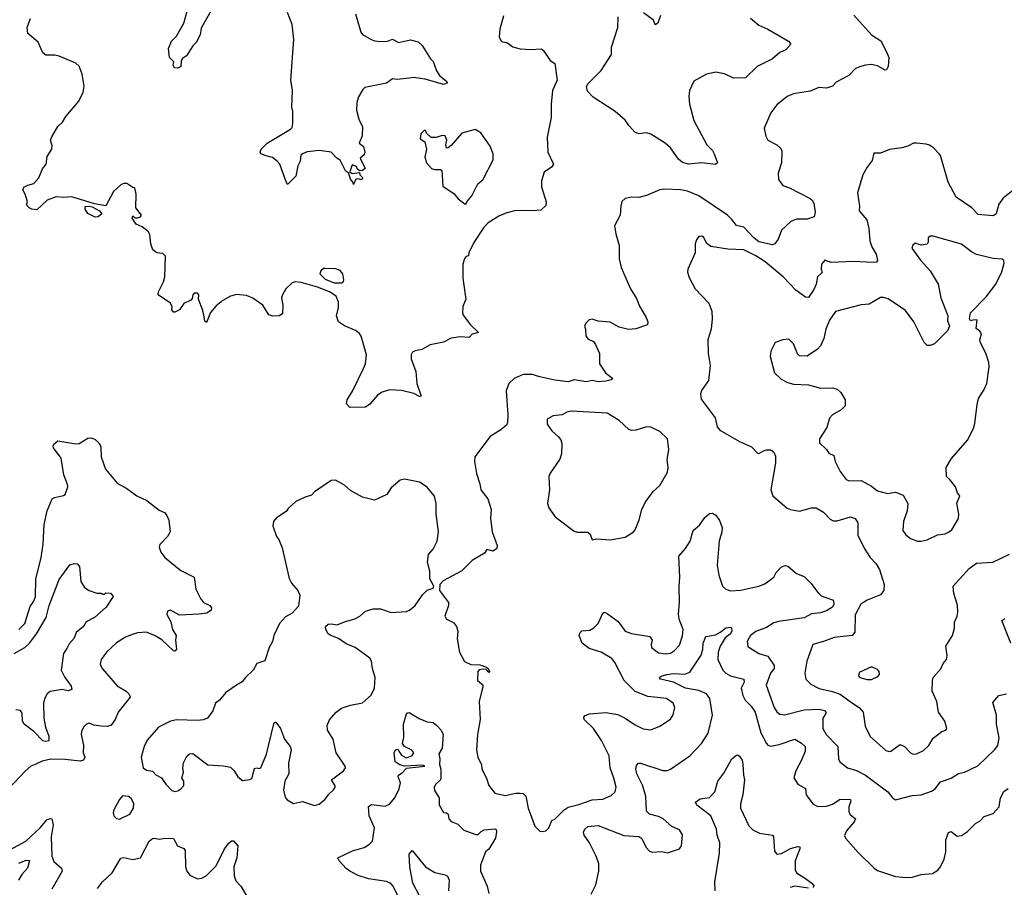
# Model space of a CAD drawing. Extents: x 1771496 to 1971148, y 471553 to 643630.
# Tile 292 of 656: x 1810611 to 1817169, y 621498 to 627278. Entities that reach past the tile are written whole.
import ezdxf

# ---------------------------------------------------------------- set-up
doc = ezdxf.new("R2010")
doc.units = 0

msp = doc.modelspace()

# ---------------------------------------------------------------- linework, layer by layer
at = {"layer": '0CON10XD'}
for points in [[(1811895.3, 627354.7), (1811819.3, 627220.7), (1811813.8, 627176.2), (1811785.6, 627125), (1811765.5, 627104.5), (1811723, 627037), (1811695, 627020), (1811687, 627003), (1811683.6, 626966.4), (1811665, 626953.8), (1811645, 626957.5), (1811637.5, 626965), (1811633.3, 626975), (1811637, 626997), (1811610, 627025), (1811602.5, 627085), (1811623.3, 627135), (1811655, 627168.8), (1811704, 627255), (1811726.9, 627335)], [(1813205, 626888), (1813125, 626880), (1813095, 626883.8), (1813055, 626854), (1812910, 626825), (1812896.4, 626813.6), (1812867.3, 626762.7), (1812857.5, 626725), (1812854.3, 626675), (1812870, 626615), (1812894.3, 626565), (1812893.1, 626505), (1812871.2, 626455), (1812902.1, 626432.1), (1812908.9, 626395), (1812905, 626376.7), (1812880, 626355), (1812913, 626287), (1812895, 626272.5), (1812875, 626270), (1812860, 626285), (1812855, 626300), (1812825, 626310), (1812810, 626265), (1812825, 626252.5), (1812875, 626260), (1812877.5, 626245), (1812896.7, 626225), (1812885, 626210), (1812865, 626217.5), (1812850, 626215), (1812835, 626180), (1812832.5, 626192.5), (1812814, 626215), (1812802.5, 626252.5), (1812781.2, 626271.2), (1812745, 626341.2), (1812723.3, 626355), (1812685.6, 626395.6), (1812605.7, 626405.7), (1812525, 626398.1), (1812493.8, 626385), (1812484.3, 626375), (1812478.8, 626335), (1812463.3, 626305), (1812451.2, 626235), (1812395, 626180), (1812383.8, 626203.8), (1812343.3, 626315), (1812325.9, 626335.9), (1812295, 626360), (1812245, 626373.3), (1812220, 626385), (1812212.5, 626395), (1812220, 626415), (1812260, 626455), (1812415, 626548), (1812425, 626560), (1812430.8, 626585), (1812430, 626665), (1812424, 626695), (1812428, 626805), (1812416.7, 626875), (1812438, 627145), (1812425.7, 627245), (1812395.6, 627325.6)], [(1813833.9, 627303.9), (1813809.5, 627215), (1813804.4, 627164.4), (1813815, 627140), (1813825, 627131.2), (1813855, 627126), (1813895, 627097.1), (1813945, 627082.5), (1814015, 627078), (1814085, 627082.5), (1814097.5, 627075), (1814143.3, 627005), (1814176, 626985), (1814190, 626875), (1814160, 626805), (1814150, 626715), (1814151.2, 626625), (1814123.8, 626495), (1814128.8, 626395), (1814167.5, 626315), (1814152.5, 626295), (1814105, 626262.5), (1814086.2, 626205), (1814086.2, 626165), (1814116.7, 626065), (1814115, 626040), (1814081.7, 626008.3), (1814025, 626003.3), (1813915, 626006.7), (1813855, 625990), (1813801.7, 625968.3), (1813732.5, 625925), (1813699.3, 625890.7), (1813636.4, 625793.6), (1813602.5, 625725), (1813600, 625705), (1813585, 625700), (1813573, 625687), (1813563, 625647), (1813562.5, 625555), (1813582.5, 625415), (1813563, 625367), (1813560, 625325), (1813565, 625310), (1813613.8, 625245), (1813667, 625193), (1813625, 625182.5), (1813605, 625161.2), (1813545, 625164.4), (1813485, 625155.7), (1813435, 625130), (1813345, 625112), (1813288.6, 625081.4), (1813245, 625071.9), (1813227.8, 625062.2), (1813218.6, 625045), (1813218, 625018), (1813250, 624935), (1813256.7, 624855), (1813285, 624770), (1813275, 624767.5), (1813236.9, 624786.9), (1813155, 624807.5), (1813075, 624811.9), (1813025, 624797.1), (1812995, 624777.5), (1812942.7, 624717.3), (1812915, 624696.7), (1812810, 624695), (1812788.3, 624718.3), (1812793.3, 624745), (1812827.7, 624802.3), (1812902, 624955), (1812913.8, 624985), (1812920, 625045), (1812885, 625170), (1812875, 625186.2), (1812848.3, 625208.3), (1812775, 625237.5), (1812735.6, 625265.6), (1812721.9, 625305), (1812735, 625360), (1812735.7, 625395), (1812718.6, 625435), (1812675, 625465.5), (1812595, 625495.4), (1812485, 625527.5), (1812445, 625532), (1812425.9, 625524.1), (1812384.2, 625485), (1812362.5, 625445), (1812355.8, 625425), (1812364, 625375), (1812361.7, 625318.3), (1812340, 625305), (1812295, 625302), (1812271.2, 625311.2), (1812230, 625375), (1812165, 625422), (1812121.2, 625441.2), (1812055, 625447.1), (1812015, 625435.7), (1811965, 625406.9), (1811919.4, 625370.6), (1811883, 625327), (1811855, 625260), (1811845, 625270), (1811839.2, 625299.2), (1811830.5, 625340.5), (1811802.5, 625415), (1811803.3, 625445), (1811796, 625456), (1811773.3, 625455), (1811764, 625445), (1811760, 625420), (1811751.2, 625408.8), (1811705, 625386.2), (1811676.7, 625345), (1811645, 625330), (1811635, 625330), (1811624.1, 625344.1), (1811625.8, 625365), (1811615, 625388.6), (1811534, 625444), (1811536.2, 625465), (1811569.5, 625530.5), (1811578.8, 625565), (1811583, 625703), (1811565, 625720), (1811525, 625723.8), (1811497.5, 625745), (1811483.8, 625785), (1811478, 625845), (1811470, 625865), (1811427.5, 625897.5), (1811387.5, 625915), (1811360, 625955), (1811365, 625970), (1811378.3, 625958.3), (1811395, 625956.7), (1811415.8, 625964.2), (1811423.3, 625975), (1811383.9, 626023.9), (1811388, 626115), (1811378.3, 626158.3), (1811365, 626160), (1811325, 626187.5), (1811305, 626187.5), (1811285, 626177.5), (1811235, 626132.5), (1811185, 626036.7), (1811110.3, 626050.3), (1810988.3, 626088.3), (1810955, 626097.5), (1810905, 626092.5), (1810855, 626098), (1810794.2, 626075.8), (1810725, 626012), (1810692.5, 626015), (1810673.3, 626025), (1810657.5, 626045), (1810662.5, 626065), (1810648.8, 626115), (1810632.5, 626145), (1810636.7, 626155), (1810643.3, 626165), (1810665, 626176.2), (1810705, 626187.5), (1810738.8, 626225), (1810763.8, 626285), (1810787.5, 626315), (1810794.1, 626365.9), (1810825.7, 626414.3), (1810827.7, 626437.7), (1810816.2, 626475), (1810825, 626497.5), (1810864.2, 626565.8), (1810895.6, 626594.4), (1810918.3, 626631.7), (1811006, 626735), (1811034.2, 626795), (1811041.2, 626835), (1811028, 626915), (1811007, 626967), (1810985, 626987.5), (1810874.1, 627034.1), (1810845, 627041.2), (1810785, 627041.2), (1810765, 627057.5), (1810735, 627127.5), (1810666.4, 627186.4), (1810660, 627225), (1810673, 627257), (1810682.5, 627285)], [(1812847.1, 627317.1), (1812883.3, 627195), (1812895, 627180), (1812952.5, 627145), (1812975.8, 627135.8), (1813015, 627132.5), (1813060, 627135), (1813095, 627148.8), (1813135, 627126.2), (1813215, 627143.3), (1813265, 627130), (1813292.5, 627105), (1813347, 627017), (1813365, 627000), (1813386.4, 626936.4), (1813407.5, 626905), (1813456.4, 626866.4), (1813457.5, 626855), (1813435, 626846.2), (1813311.3, 626881.3), (1813235, 626892.5), (1813205, 626888)], [(1816167.7, 627307.7), (1816285, 627176.2), (1816347, 627137), (1816384.4, 627064.4), (1816399.2, 627025), (1816396, 626965), (1816385, 626942.5), (1816375, 626941.2), (1816325, 626970.6), (1816285, 626978.6), (1816245, 626975.7), (1816205, 626962.5), (1816175, 626949.2), (1816133.8, 626905), (1816049.3, 626860.7), (1816024.3, 626835.7), (1815985, 626821.4), (1815933.4, 626826.6), (1815875, 626800.8), (1815765, 626784), (1815722.5, 626765), (1815655, 626710), (1815615, 626657.5), (1815570, 626555), (1815580.7, 626500.7), (1815593.3, 626475), (1815655, 626443.8), (1815680.3, 626420.3), (1815687.5, 626405), (1815684.3, 626325), (1815662.5, 626255), (1815665, 626212.5), (1815694, 626174), (1815738.1, 626158.1), (1815875, 626085.8), (1815890, 626075), (1815900, 626055), (1815908.8, 625995), (1815902.5, 625965), (1815855, 625948.9), (1815785, 625948.6), (1815747, 625933), (1815685, 625876.2), (1815663.8, 625815), (1815640, 625785), (1815625, 625778), (1815535, 625798.2), (1815500.4, 625825), (1815435, 625895.5), (1815385, 625906.7), (1815355, 625946.9), (1815324.7, 625974.7), (1815135, 626105.3), (1815058.8, 626135), (1815015.6, 626144.4), (1814905, 626148), (1814875, 626143.8), (1814785, 626106), (1814735.9, 626094.1), (1814685, 626096.2), (1814645, 626086.2), (1814622.7, 626067.3), (1814614, 626035), (1814611.2, 625975), (1814573.3, 625905), (1814581.7, 625851.7), (1814604.2, 625774.2), (1814602.9, 625685), (1814617.9, 625627.9), (1814680, 625485), (1814719.7, 625419.7), (1814738.3, 625368.3), (1814782.7, 625292.7), (1814793.8, 625265), (1814792.5, 625245), (1814715, 625218), (1814665.9, 625214.1), (1814605, 625230), (1814545, 625263.8), (1814465, 625270), (1814425, 625283.3), (1814405, 625277.5), (1814382.5, 625255), (1814372.5, 625235), (1814380, 625215), (1814382.3, 625172.3), (1814395, 625152.5), (1814432.5, 625135), (1814446.7, 625115), (1814473.8, 625055), (1814474, 624985), (1814514, 624925), (1814553.8, 624895), (1814558.8, 624885), (1814551.7, 624878.3), (1814515, 624868.8), (1814465, 624865.5), (1814425, 624874.6), (1814385, 624865.9), (1814305, 624877.7), (1814265, 624865.6), (1814175, 624876.4), (1814075, 624897.8), (1814025, 624914.4), (1813965, 624914.4), (1813905, 624887.1), (1813868.8, 624855), (1813852, 624805), (1813862, 624645), (1813861.2, 624595), (1813853.9, 624576.1), (1813816.7, 624545), (1813745, 624502), (1813641.9, 624365), (1813640.5, 624335), (1813654.6, 624254.6), (1813676.7, 624185), (1813682.5, 624145), (1813728.8, 624085), (1813752, 624015), (1813747.7, 623957.7), (1813758, 623865), (1813791.2, 623775), (1813788.8, 623755), (1813765, 623736.7), (1813721.7, 623748.3), (1813707.5, 623725), (1813625.9, 623674.1), (1813555, 623606.7), (1813431.2, 623538.8), (1813410, 623515)], [(1815478.3, 627288.3), (1815535, 627241.2), (1815595, 627213.8), (1815732.5, 627135), (1815746.7, 627115), (1815715, 627076.2), (1815675, 627060), (1815625, 627017.5), (1815524, 626965), (1815445, 626890), (1815365, 626887.5), (1815305, 626917.8), (1815248.8, 626928.8), (1815185, 626914.4), (1815101.8, 626868.2), (1815072.2, 626805), (1815067.5, 626765), (1815072.5, 626715), (1815100.6, 626605), (1815188.1, 626445), (1815225, 626405.8), (1815235.6, 626385), (1815258, 626325), (1815245, 626312.5), (1815155, 626323.8), (1815065.8, 626314.2), (1815025, 626326), (1814998.9, 626348.9), (1814945.8, 626425), (1814910, 626455), (1814815, 626515.8), (1814785, 626522.9), (1814735, 626517.5), (1814708.3, 626528.3), (1814669.7, 626569.7), (1814645, 626608.8), (1814576.8, 626666.8), (1814430.9, 626760.9), (1814392.3, 626802.3), (1814387, 626833), (1814396.4, 626853.6), (1814485, 626940), (1814552, 627045), (1814552.9, 627095), (1814594.4, 627225), (1814596.3, 627296.3)], [(1814880, 627305), (1814862.5, 627255), (1814843.6, 627243.6), (1814832.5, 627275), (1814765, 627322.5)], [(1813585, 626050), (1813590, 626065), (1813622.5, 626105), (1813662.5, 626185), (1813695, 626210), (1813764, 626345), (1813765.8, 626385), (1813745.7, 626435), (1813683.2, 626523.2), (1813645, 626545.7), (1813555, 626522.5), (1813485, 626438.8), (1813465, 626423.3), (1813455, 626422.5), (1813450, 626445), (1813455.7, 626475), (1813445, 626503.3), (1813425, 626506.2), (1813385, 626493.3), (1813352.5, 626492.5), (1813321.7, 626521.7), (1813315, 626540), (1813305, 626540), (1813283, 626517), (1813277.5, 626485), (1813310, 626465), (1813320, 626415), (1813310, 626365), (1813320, 626325), (1813355, 626286.2), (1813375, 626280), (1813415, 626280), (1813423, 626273), (1813429.2, 626169.2), (1813505, 626117.5), (1813532.5, 626085), (1813575, 626050), (1813585, 626050)], [(1817227.3, 626142.7), (1817160.7, 626089.3), (1817132.1, 626047.9), (1817113.8, 625985), (1817095, 625971.2), (1816995, 625980), (1816953.4, 626023.4), (1816847.5, 626095), (1816795.7, 626195), (1816743.9, 626373.9), (1816735, 626383.3), (1816697.5, 626425), (1816670.7, 626440.7), (1816648.3, 626448.3), (1816584.1, 626454.1), (1816565, 626454), (1816525.7, 626434.3), (1816485.6, 626424.4), (1816405, 626411.9), (1816345, 626388.6), (1816300.9, 626389.1), (1816290, 626340), (1816254.7, 626295.3), (1816227.8, 626245), (1816191.1, 626125), (1816205.5, 626035), (1816202.9, 626005), (1816252.5, 625945), (1816267.3, 625887.3), (1816272.9, 625805), (1816286.1, 625765), (1816315.5, 625715), (1816325, 625672.5), (1816316.8, 625663.2), (1816295, 625660), (1816165, 625666.5), (1816015, 625660), (1815973.8, 625676.2), (1815951.7, 625648.3), (1815950, 625615), (1815955.9, 625594.1), (1815924.2, 625565), (1815915.6, 625515), (1815899.8, 625480.2), (1815865, 625428), (1815845, 625428.6), (1815781.5, 625475), (1815695.6, 625565), (1815575.6, 625665), (1815515, 625705.3), (1815434, 625744), (1815328.1, 625748.1), (1815215, 625767.5), (1815187.7, 625787.7), (1815165, 625828.8), (1815155, 625836.2), (1815135, 625832.5), (1815118.3, 625811.7), (1815111.2, 625785), (1815110, 625725), (1815061.2, 625615), (1815058.8, 625595), (1815070.5, 625560.5), (1815111.2, 625485), (1815200.3, 625390.3), (1815222, 625335), (1815224.2, 625285), (1815217.5, 625215), (1815194.2, 625145), (1815196.9, 625055), (1815210, 624975), (1815198.8, 624875), (1815152.3, 624807.7), (1815146.7, 624785), (1815150.5, 624750.5), (1815243.3, 624625), (1815257.5, 624565), (1815274.2, 624544.2), (1815405, 624468), (1815485, 624431.2), (1815525, 624390), (1815535, 624388.8), (1815565, 624406.7), (1815585, 624411.2), (1815615, 624411.2), (1815635, 624396.7), (1815645, 624370), (1815645.6, 624325), (1815613.3, 624145), (1815628.1, 624105), (1815723.2, 624023.2), (1815744.3, 624014.3), (1815805, 624004.3), (1815885, 624025.6), (1815916.6, 624026.6), (1815965, 623997.5), (1816010.3, 623950.3), (1816029.5, 623939.5), (1816055, 623939.2), (1816145, 623966.9), (1816175, 623954), (1816192.5, 623925), (1816194.5, 623844.5), (1816236.3, 623756.3), (1816275.6, 623695), (1816315, 623652.9), (1816338.5, 623615), (1816369.2, 623515), (1816365.7, 623475), (1816344.2, 623445.8), (1816255, 623410.8), (1816212.5, 623385), (1816175.8, 623314.2), (1816172.5, 623197.5), (1816156.2, 623175), (1816035, 623162.9), (1815965, 623135.6), (1815893.6, 623116.4), (1815854.3, 623005), (1815840, 622925), (1815848, 622885), (1815881.4, 622851.4), (1815935, 622822.5), (1816025, 622802.8), (1816075, 622785.4), (1816150.7, 622729.3), (1816202.9, 622695), (1816228.1, 622665), (1816242.1, 622572.1), (1816275, 622502.5), (1816379.5, 622409.5), (1816402.3, 622402.3), (1816412.5, 622405), (1816475, 622449.2), (1816505, 622436), (1816545, 622394.2), (1816562.5, 622385), (1816585, 622386.9), (1816630.6, 622409.4), (1816666.5, 622443.5), (1816695, 622491.2), (1816753, 622537), (1816780, 622545), (1816785.8, 622555), (1816773.8, 622605), (1816731.2, 622665), (1816719.2, 622735), (1816688, 622805), (1816690, 622875), (1816695, 622896.7), (1816745.8, 622954.2), (1816761.7, 622988.3), (1816784.3, 623015.7), (1816787.9, 623042.1), (1816780.6, 623105), (1816824.4, 623175.6), (1816837.5, 623225), (1816838, 623265), (1816855.5, 623304.5), (1816859.1, 623330.9), (1816858, 623378), (1816832.9, 623455), (1816827.5, 623505), (1816935, 623620.8), (1816985, 623656.9), (1817092.5, 623665), (1817203.4, 623716.6)], [(1811115, 625962.5), (1811065, 625987.5), (1811048, 626015), (1811047.5, 626032.5), (1811073.6, 626036.4), (1811095, 626030.8), (1811143.3, 626005), (1811157.5, 625985), (1811135, 625964), (1811115, 625962.5)], [(1816615, 623803.8), (1816655, 623812), (1816725, 623846.2), (1816775, 623852), (1816797, 623863), (1816820.3, 623879.7), (1816863.3, 623955), (1816866.4, 623983.6), (1816852, 624058), (1816872.5, 624105), (1816857.5, 624125), (1816845, 624166.7), (1816805, 624217.5), (1816784.1, 624234.1), (1816782.5, 624295), (1816818, 624355), (1816923.2, 624476.8), (1816962.9, 624555), (1816973.1, 624586.9), (1816988, 624715), (1816998, 624755), (1817035.8, 624815), (1817052.5, 624855), (1817067.5, 624965), (1817065.8, 624995), (1817047, 625057), (1817010, 625125), (1817006.2, 625145), (1817016.2, 625185), (1817005, 625202.5), (1816980.8, 625220.8), (1816989.3, 625279.3), (1816960, 625275), (1816945, 625272.5), (1816937.5, 625285), (1816943.3, 625325), (1817048.9, 625431.1), (1817113.5, 625516.5), (1817153.1, 625596.9), (1817167.5, 625655), (1817165, 625672.5), (1817155, 625683.3), (1817095, 625686.2), (1816985, 625714.4), (1816951.1, 625731.1), (1816883, 625783), (1816695, 625836.7), (1816675, 625836), (1816662.5, 625825), (1816661.4, 625795), (1816655, 625782), (1816615, 625776), (1816575, 625790), (1816558.8, 625775), (1816553.8, 625755), (1816610, 625675), (1816675.8, 625605), (1816729.4, 625515), (1816745.6, 625425), (1816794, 625305), (1816791.7, 625271.7), (1816803.3, 625235), (1816790, 625205), (1816705, 625118), (1816675, 625106.2), (1816655, 625106.7), (1816635, 625127.5), (1816566.9, 625265), (1816510.7, 625340.7), (1816395, 625418), (1816365, 625428), (1816345, 625426.2), (1816268.3, 625381.7), (1816215, 625378.6), (1816045, 625334), (1816004.6, 625275.4), (1815979.5, 625215), (1815966.1, 625153.9), (1815944.4, 625105), (1815925, 625082.9), (1815855, 625036.2), (1815805, 625037.5), (1815792.3, 625052.3), (1815765, 625117.5), (1815735, 625150), (1815693.9, 625146.1), (1815643.6, 625126.4), (1815615, 625070), (1815610, 625035), (1815637.5, 624925), (1815683.3, 624883.3), (1815725, 624860), (1815765, 624848.8), (1815865, 624846.2), (1815945, 624824), (1816025, 624826.2), (1816055, 624816.2), (1816080, 624795), (1816108.8, 624745), (1816110, 624705), (1816082.3, 624677.7), (1816024.4, 624645.6), (1816005, 624623.3), (1815987.9, 624562.1), (1815938, 624485), (1815938.8, 624458.8), (1815984.5, 624414.5), (1816000.3, 624390.3), (1816034.3, 624374.3), (1816042.9, 624335), (1816075, 624267.1), (1816115, 624214.7), (1816135, 624206.8), (1816215, 624207.1), (1816285, 624170.8), (1816325, 624138.8), (1816391.7, 624121.7), (1816445, 624130), (1816495, 624110), (1816526.7, 624055), (1816521.2, 624005), (1816497.5, 623935), (1816494, 623875), (1816514, 623845), (1816545, 623822), (1816590, 623805), (1816615, 623803.8)], [(1812755, 625524.4), (1812766.9, 625533.1), (1812770, 625545), (1812763.9, 625583.9), (1812745, 625606.2), (1812717.7, 625617.7), (1812645, 625621.2), (1812635, 625620), (1812616.4, 625603.6), (1812610, 625585), (1812645, 625550), (1812705, 625525.4), (1812755, 625524.4)], [(1814425, 623813.3), (1814455, 623818.8), (1814545, 623813.8), (1814645, 623830), (1814696.8, 623863.2), (1814711.2, 623878.8), (1814738, 623945), (1814754.2, 624015), (1814777.6, 624062.4), (1814830, 624135), (1814874.3, 624175.7), (1814926, 624264), (1814930.8, 624295), (1814924.2, 624345), (1814933.8, 624415), (1814926, 624485), (1814874.3, 624534.3), (1814815, 624564.2), (1814785, 624565.8), (1814715, 624542.5), (1814685, 624542), (1814668.3, 624548.3), (1814605, 624608), (1814525, 624655.8), (1814285, 624669.2), (1814255, 624662.5), (1814225, 624645.8), (1814165, 624638), (1814125, 624617.5), (1814125, 624582.5), (1814155, 624538.8), (1814199.8, 624499.8), (1814215, 624478.8), (1814222.2, 624455), (1814218.9, 624385), (1814209.1, 624350.9), (1814144.2, 624255.8), (1814136, 624235), (1814140, 624145), (1814127.5, 624055), (1814135.8, 624025.8), (1814176.7, 623965), (1814305, 623871.2), (1814325, 623863.8), (1814395, 623863.3), (1814411.2, 623851.2), (1814425, 623813.3)], [(1810605, 623215.5), (1810645, 623255.8), (1810681.5, 623368.5), (1810705, 623404.2), (1810716.2, 623435), (1810718.9, 623551.1), (1810754.5, 623695), (1810767.8, 623785), (1810773.3, 623915), (1810794.4, 624005), (1810828, 624085), (1810842.5, 624095), (1810902.5, 624107.5), (1810913.3, 624115), (1810930.8, 624165), (1810930.5, 624180.5), (1810906, 624245), (1810887.3, 624357.3), (1810836.7, 624425), (1810833.8, 624436.2), (1810839.3, 624450.7), (1810865, 624473.3), (1810985, 624452.5), (1811007.5, 624455), (1811065, 624490), (1811085, 624493.3), (1811112.3, 624482.3), (1811138.8, 624458.8), (1811151.2, 624435), (1811154.3, 624365), (1811182.6, 624282.6), (1811260.3, 624190.3), (1811325, 624153.8), (1811392.5, 624105), (1811457.5, 624075), (1811541.2, 624011.2), (1811575, 623993.8), (1811592, 623975), (1811604.3, 623944.3), (1811612.5, 623865), (1811595.6, 623834.4), (1811545, 623782.5), (1811541.2, 623765), (1811550.5, 623730.5), (1811578.8, 623695), (1811685, 623608), (1811773.3, 623565), (1811784.4, 623485), (1811815, 623421.2), (1811835.5, 623395.5), (1811877.5, 623375), (1811889.3, 623359.3), (1811885.9, 623344.1), (1811857.5, 623325), (1811805, 623317.1), (1811675, 623311.2), (1811615, 623343.8), (1811595, 623338), (1811591.9, 623315), (1811616.9, 623266.9), (1811627.9, 623215), (1811653.1, 623175), (1811649.5, 623145), (1811655.6, 623085), (1811645, 623070.8), (1811635, 623072.9), (1811557.5, 623147.5), (1811514.2, 623174.2), (1811455, 623198), (1811395, 623192.5), (1811355, 623180), (1811315, 623164.2), (1811255, 623125.8), (1811190, 623065), (1811154.2, 623015.8), (1811146.7, 622985), (1811160, 622955), (1811260.3, 622840.3), (1811320, 622805), (1811341.2, 622785), (1811348, 622765), (1811266.2, 622663.8), (1811246.5, 622615), (1811220.9, 622579.1), (1811195, 622570), (1811155, 622570.6), (1811105, 622579.2), (1811075, 622591.4), (1811055.6, 622584.4), (1811036.2, 622565), (1811022, 622535), (1811021.2, 622515), (1811035.7, 622445), (1811034.3, 622395), (1811044.5, 622365), (1811036.9, 622345), (1811015, 622338.2), (1810915, 622350), (1810818.7, 622351.3), (1810761.5, 622338.5), (1810719.3, 622319.3), (1810685.6, 622304.4), (1810648.8, 622271.2), (1810458.2, 622075)], [(1812575, 622043.8), (1812605, 622051.2), (1812646.7, 622085), (1812670.5, 622119.5), (1812701.7, 622148.3), (1812713.3, 622165), (1812713.3, 622175), (1812687.5, 622215), (1812768.8, 622275), (1812781.2, 622295), (1812780, 622305), (1812718, 622395), (1812698, 622485), (1812661.2, 622545), (1812658.8, 622575), (1812675, 622613.3), (1812720, 622665), (1812755, 622691.4), (1812815, 622710.6), (1812895, 622726.2), (1812952.3, 622777.7), (1812974, 622825), (1812979.2, 622895), (1812960, 622955), (1812954.2, 623005), (1812944, 623025), (1812846.2, 623095), (1812785, 623120), (1812735, 623155.8), (1812682.5, 623175), (1812665, 623187.5), (1812650, 623215), (1812647.5, 623235), (1812665, 623250), (1812685, 623253.3), (1812725, 623246.7), (1812775, 623267.5), (1812842.5, 623287.5), (1812875.8, 623304.2), (1812915, 623336.7), (1812966.4, 623353.6), (1813015, 623354), (1813085, 623329.2), (1813187.5, 623335), (1813206.6, 623343.4), (1813245, 623376.2), (1813295, 623446.7), (1813325, 623477.5), (1813365, 623490), (1813370, 623505), (1813343.6, 623553.6), (1813342.5, 623605), (1813326.7, 623665), (1813334.1, 623715.9), (1813365, 623750), (1813392.5, 623805), (1813400.8, 623865), (1813385.7, 623985), (1813385.7, 624055), (1813373.2, 624103.2), (1813325, 624163.8), (1813275, 624196.2), (1813175, 624216.7), (1813145, 624210), (1813085, 624160), (1813056.7, 624115), (1812975, 624078), (1812895, 624096), (1812815, 624141.2), (1812775, 624177.5), (1812715, 624210), (1812685, 624207.5), (1812575, 624133.3), (1812555, 624110), (1812512.3, 624097.7), (1812451.2, 624068.8), (1812398.3, 624021.7), (1812385, 624002.5), (1812320.7, 623959.3), (1812302.5, 623935), (1812297.5, 623905), (1812322.5, 623835), (1812336.7, 623815), (1812358.8, 623758.8), (1812406.9, 623555), (1812421.4, 623525), (1812463.8, 623475), (1812476.2, 623445), (1812468.3, 623371.7), (1812425, 623323.3), (1812381.2, 623298.8), (1812341.2, 623255), (1812304.2, 623175), (1812294.4, 623135), (1812273.5, 623095), (1812245, 623007.5), (1812190.7, 622989.3), (1812166.7, 622945), (1812115, 622896.7), (1812092.7, 622867.3), (1812055, 622843.8), (1811985, 622796.2), (1811941.2, 622745), (1811915, 622723.8), (1811896.8, 622673.2), (1811862.5, 622625), (1811835, 622613.8), (1811795, 622608.8), (1811655, 622613.8), (1811615, 622603.8), (1811535, 622563.8), (1811460.9, 622479.1), (1811440, 622435), (1811420, 622365), (1811433.3, 622295), (1811455, 622277.5), (1811495, 622272.5), (1811517.7, 622247.7), (1811555, 622226.7), (1811583.8, 622185), (1811625, 622143.3), (1811645, 622136.7), (1811665, 622140), (1811685, 622153.3), (1811703.9, 622176.1), (1811703.8, 622205), (1811691.2, 622225), (1811702.5, 622265), (1811698, 622295), (1811701.7, 622328.3), (1811725, 622372.5), (1811743, 622387), (1811765, 622390), (1811865, 622314), (1811967.7, 622307.7), (1812015, 622298.8), (1812040, 622275), (1812065, 622233.8), (1812095, 622210), (1812144.2, 622215.8), (1812156.7, 622223.3), (1812175, 622290), (1812190, 622295), (1812205, 622290), (1812218, 622295), (1812254.2, 622385.8), (1812303.6, 622586.4), (1812311.7, 622598.3), (1812318.3, 622598.3), (1812347.5, 622555), (1812373.9, 622483.9), (1812413.3, 622435), (1812418.8, 622415), (1812401.2, 622325), (1812403, 622253), (1812377.5, 622205), (1812369.2, 622145), (1812378.3, 622098.3), (1812391.7, 622081.7), (1812435, 622056.7), (1812495, 622070), (1812575, 622043.8)], [(1813410, 623515), (1813407.5, 623475), (1813467.5, 623395), (1813467.5, 623375), (1813443.3, 623305), (1813453.3, 623285), (1813501.2, 623261.2), (1813521.2, 623235), (1813528.6, 623205), (1813524.2, 623154.2), (1813535, 623090), (1813541.2, 623065), (1813573, 623003), (1813615, 622983.3), (1813675, 622980), (1813720, 622965), (1813732.5, 622955), (1813740, 622935), (1813735, 622930), (1813718.8, 622948.8), (1813695, 622952), (1813672.3, 622947.7), (1813662.5, 622935), (1813660, 622875), (1813695, 622846.2), (1813696, 622835), (1813670.6, 622735), (1813677.8, 622615), (1813661.5, 622515), (1813653.3, 622415), (1813663.3, 622365), (1813688.1, 622315), (1813689.4, 622285), (1813720, 622225), (1813735, 622176.7), (1813776.2, 622125), (1813845, 622109.4), (1813914.6, 622125.4), (1813945, 622125.5), (1813965, 622123.1), (1813981.9, 622105), (1813998.1, 622025), (1814041.2, 621905), (1814075, 621872.5), (1814095, 621870), (1814116.4, 621873.6), (1814135.9, 621894.1), (1814155, 621943.3), (1814175, 621951.2), (1814236.7, 622013.2), (1814265, 622032.1), (1814335, 622049.1), (1814425, 622081.5), (1814495.4, 622084.6), (1814549.8, 622110.2), (1814576.6, 622133.4), (1814583.1, 622165), (1814569.1, 622225), (1814543.1, 622295), (1814536.8, 622375), (1814486.9, 622476.9), (1814432.4, 622555), (1814371.4, 622615), (1814368, 622632), (1814377.8, 622642.2), (1814406.9, 622653.1), (1814515, 622661.5), (1814595, 622650), (1814645, 622625.7), (1814705, 622582.9), (1814762.8, 622552.8), (1814815, 622547.1), (1814875, 622570.8), (1814945, 622618), (1814963.2, 622646.8), (1814975.7, 622695), (1814963.3, 622725), (1814920, 622755), (1814795, 622769.6), (1814711.5, 622801.5), (1814636.2, 622876.2), (1814575.9, 622995), (1814555, 623021.8), (1814484.1, 623064.1), (1814405, 623089.1), (1814356.9, 623125), (1814337.1, 623175), (1814343.5, 623196.5), (1814355, 623205.7), (1814408.3, 623211.7), (1814435, 623225.8), (1814464.5, 623255.5), (1814495, 623323.3), (1814505, 623330.8), (1814525, 623322.9), (1814597.8, 623267.8), (1814643.6, 623203.6), (1814685, 623188.6), (1814808.8, 623168.8), (1814824, 623145), (1814816, 623115), (1814818.8, 623095), (1814865, 623059.2), (1814915, 623052.5), (1814945, 623058.9), (1814972, 623075), (1815005, 623111.2), (1815026.6, 623173.4), (1815030, 623215), (1815004.2, 623285), (1814998.8, 623318.8), (1815006.7, 623395), (1815003.4, 623503.4), (1815008.9, 623565), (1815001.9, 623705), (1815045, 623754.6), (1815076.9, 623805), (1815095.8, 623875), (1815139.7, 623910.3), (1815175, 623961.2), (1815205, 623988.8), (1815225, 623991.2), (1815247.7, 623977.7), (1815271.2, 623941.2), (1815289.2, 623895), (1815286.9, 623865), (1815268.9, 623805), (1815256.5, 623645), (1815267.7, 623577.7), (1815292.5, 623505), (1815315, 623483.1), (1815345, 623473.3), (1815415, 623476.4), (1815535, 623504.6), (1815575, 623520.4), (1815634.4, 623565), (1815649.4, 623595), (1815685, 623634), (1815711.2, 623641.2), (1815726.6, 623636.6), (1815785, 623588.1), (1815835, 623568.9), (1815880.5, 623525), (1815929.1, 623459.1), (1815950.2, 623440.2), (1816025, 623413.3), (1816031.2, 623405), (1816032.9, 623385), (1816025.6, 623365), (1815985, 623339.2), (1815945, 623327.3), (1815885, 623320.4), (1815835, 623293.5), (1815665, 623268.6), (1815635, 623258.9), (1815585, 623229.2), (1815515, 623203.1), (1815478.2, 623175), (1815455.7, 623135), (1815462, 623102), (1815491.8, 623081.8), (1815535, 623055.8), (1815595, 623037.8), (1815636.5, 622975), (1815635.5, 622955), (1815612.1, 622925), (1815583.8, 622845), (1815636.9, 622695), (1815655, 622668), (1815675, 622652.5), (1815705, 622648.1), (1815835, 622680.3), (1815935, 622685.3), (1815971.2, 622675), (1815980, 622665), (1815980, 622655), (1815960.6, 622625), (1815959.5, 622555), (1815983.3, 622515), (1816061.1, 622435), (1816064.4, 622355), (1816073.9, 622333.9), (1816124.6, 622294.6), (1816185, 622275.4), (1816245.2, 622245.2), (1816393.4, 622133.4), (1816425, 622094), (1816445, 622080.8), (1816555, 622109.2), (1816615, 622114.3), (1816685, 622137.5), (1816708, 622155), (1816745, 622200.6), (1816815, 622224.4), (1816864.5, 622255.5), (1816904.6, 622265.4), (1816991.7, 622308.3), (1817104, 622415), (1817125, 622443.8), (1817134.2, 622494.2), (1817116.1, 622583.9), (1817117.5, 622645), (1817091.7, 622728.3), (1817132.5, 622775), (1817184.1, 622785.9)], [(1810575, 623055.4), (1810645, 623094.7), (1810676.1, 623123.9), (1810723.7, 623186.3), (1810787.5, 623295), (1810806.9, 623375), (1810875, 623549.2), (1810945, 623646.2), (1810975, 623656), (1810993.6, 623653.6), (1811010, 623635), (1811018, 623535), (1811043.8, 623495), (1811074.5, 623474.5), (1811125, 623457.5), (1811155, 623457.5), (1811165, 623450), (1811175, 623450), (1811185, 623460), (1811215, 623456.7), (1811233.3, 623435), (1811187.1, 623365), (1811110, 623295), (1811055, 623265.7), (1811035.3, 623234.7), (1810988.1, 623195), (1810975, 623157.5), (1810940.5, 623119.5), (1810925, 623088.1), (1810902.7, 623055), (1810887.1, 622945), (1810910.6, 622900.6), (1810955, 622838.8), (1810957.5, 622815), (1810935, 622806.4), (1810895, 622816.7), (1810815, 622802.2), (1810795, 622786), (1810777.4, 622752.6), (1810770.5, 622725), (1810771.1, 622625), (1810782.7, 622565), (1810806.2, 622505), (1810805.5, 622474.5), (1810785, 622468.8), (1810765, 622474.6), (1810705, 622536.8), (1810640, 622585), (1810630, 622605), (1810627.6, 622657.6), (1810616.7, 622675), (1810585, 622680.8)], [(1817211.8, 623125), (1817152.5, 623275), (1817171.7, 623288.3)], [(1814417, 621453), (1814448.6, 621515), (1814469.4, 621605), (1814467.7, 621655), (1814450.5, 621705), (1814405.6, 621795), (1814370, 621845), (1814367.3, 621865), (1814374.6, 621885.4), (1814395, 621902.2), (1814465, 621910), (1814635, 621844.3), (1814735, 621837.5), (1814755, 621823.8), (1814783.4, 621763.4), (1814805, 621738.8), (1814825, 621732), (1814885, 621736), (1814925, 621728), (1815006.2, 621755), (1815018.8, 621775), (1815026.8, 621846.8), (1815005, 621882), (1814955, 621902.5), (1814896, 621955), (1814865, 621970.6), (1814805, 621984.3), (1814785.4, 622005.4), (1814781.2, 622105), (1814759.4, 622179.4), (1814720.8, 622255), (1814714.6, 622285.4), (1814720.3, 622309.7), (1814732.5, 622325), (1814745, 622326), (1814895, 622277.1), (1814925, 622275.8), (1814946.7, 622285), (1815075.4, 622374.6), (1815153, 622457), (1815197.8, 622525), (1815225.9, 622645), (1815207.1, 622755), (1815185, 622787.6), (1815135, 622810.2), (1815045, 622823.7), (1814965, 622864.7), (1814880, 622885), (1814873.3, 622895), (1814883.3, 622905), (1814922.5, 622915), (1814965, 622922.9), (1815041.7, 622918.3), (1815075, 622931.1), (1815149.8, 623045), (1815161.1, 623085), (1815162.9, 623125), (1815181.1, 623168.9), (1815245, 623180.8), (1815280.8, 623199.2), (1815315, 623226.7), (1815345, 623230.8), (1815353.1, 623223.1), (1815354.1, 623204.1), (1815342.2, 623185), (1815309.9, 623160.1), (1815276.5, 623103.5), (1815263.1, 623065), (1815260.8, 623015), (1815293.8, 622945), (1815315, 622923.5), (1815345, 622906.7), (1815435, 622883.8), (1815436.1, 622865), (1815416.7, 622825), (1815428, 622775), (1815443.9, 622745), (1815482.5, 622705), (1815509.2, 622665), (1815546.7, 622526.7), (1815585, 622455.7), (1815595, 622444.4), (1815615, 622437.3), (1815670.5, 622450.5), (1815775, 622486), (1815819.3, 622459.3), (1815842.5, 622435), (1815842.5, 622405), (1815818.5, 622345), (1815779.5, 622275), (1815767.1, 622227.1), (1815794, 622185), (1815845, 622156.7), (1815848.8, 622115), (1815893.6, 622053.6), (1815925, 622035.8), (1815985, 622037.8), (1816025, 622051.1), (1816075, 622084.4), (1816144.1, 622084.1), (1816147.5, 622075), (1816134.5, 622035), (1816133.4, 622003.4), (1816140, 621985), (1816177.5, 621955), (1816168.6, 621935), (1816117.5, 621875), (1816104.2, 621844.2), (1816111.2, 621825), (1816195, 621730), (1816302, 621625), (1816325, 621609.2), (1816445, 621569.4), (1816515, 621564.4), (1816555, 621565.6), (1816615, 621583.1), (1816690.3, 621589.7), (1816727.4, 621612.6), (1816745, 621633.8), (1816768.5, 621685), (1816779.4, 621735), (1816779.2, 621815), (1816797.3, 621862.7), (1816815, 621869.2), (1816855, 621839.2), (1816885, 621842.9), (1816925, 621868.8), (1816977, 621923), (1817008.6, 621941.4), (1817035, 621968.8), (1817095, 621990), (1817134.2, 622035), (1817144.3, 622095), (1817165, 622136.2), (1817194.2, 622155.8)], [(1816255, 622882.9), (1816285, 622883.1), (1816327.6, 622902.4), (1816338, 622915), (1816336.2, 622935), (1816325, 622950), (1816285, 622966), (1816201.7, 622928.3), (1816197, 622907), (1816207.5, 622895), (1816255, 622882.9)], [(1813128.6, 621445), (1813099.4, 621505), (1813083, 621523), (1813055, 621537.5), (1812935, 621553.6), (1812865, 621577.5), (1812810, 621605), (1812785, 621624.3), (1812738, 621675), (1812731.2, 621695), (1812828, 621742), (1812905, 621762.9), (1812941.2, 621785), (1812960, 621805), (1812974.2, 621895), (1812938.1, 621975), (1812935, 622036.2), (1812955, 622049.5), (1813045, 622039.5), (1813075, 622052.5), (1813108.9, 622095), (1813138.8, 622155), (1813147.9, 622195), (1813132.5, 622235), (1813134.3, 622245.7), (1813159.6, 622260.4), (1813187.6, 622292.4), (1813308.8, 622305), (1813295, 622311.2), (1813174.6, 622305.4), (1813143.9, 622313.9), (1813113, 622333), (1813105.8, 622395), (1813115, 622413.3), (1813128, 622418), (1813155, 622377.8), (1813185, 622360.9), (1813222, 622375), (1813236.2, 622395), (1813222.3, 622412.3), (1813173.3, 622435), (1813161.2, 622455), (1813169.2, 622495), (1813167.5, 622585), (1813185, 622647.5), (1813195, 622660), (1813205, 622662.5), (1813272.9, 622622.9), (1813325, 622601.4), (1813365, 622595.8), (1813390, 622575), (1813419.2, 622545), (1813431.1, 622515), (1813424.2, 622425), (1813402.3, 622387.7), (1813410, 622355), (1813407, 622317), (1813415.8, 622285.8), (1813416.9, 622225), (1813414.4, 622215), (1813381.8, 622185), (1813372.8, 622165), (1813375, 622144), (1813404.4, 622094.4), (1813405, 622048), (1813435, 621997.5), (1813455, 621994.2), (1813465, 621986), (1813470.5, 621955), (1813485, 621937.3), (1813529.8, 621919.8), (1813569.6, 621879.6), (1813650, 621850)], [(1815244.2, 621475), (1815241.1, 621535), (1815272.9, 621725), (1815274.7, 621795), (1815256.9, 621845), (1815251.8, 621885), (1815214.2, 621974.2), (1815120.8, 622045), (1815112, 622065), (1815142.8, 622087.2), (1815205, 622097.1), (1815240.5, 622135), (1815261.8, 622205), (1815301.2, 622258.8), (1815355, 622353.3), (1815385, 622377.5), (1815395, 622380), (1815405, 622372.5), (1815422.5, 622345), (1815428.3, 622318.3), (1815431.2, 622245), (1815438.8, 622215), (1815428.1, 622115), (1815412.2, 622055), (1815412.9, 622025), (1815468, 621908), (1815495, 621880.5), (1815538.9, 621858.9), (1815626, 621845), (1815632.5, 621835), (1815638.8, 621738.8), (1815655, 621718.8), (1815685, 621723.1), (1815745, 621757.3), (1815795, 621770), (1815808.1, 621768.1), (1815808.1, 621755), (1815776.2, 621673.8), (1815775.5, 621615), (1815785.6, 621595), (1815845, 621557.8), (1815887.5, 621525), (1815903.8, 621505), (1815894.2, 621495.8)], [(1811275, 621952), (1811345, 621986.2), (1811370, 622025), (1811371.2, 622055), (1811355, 622087.5), (1811335, 622103.3), (1811295, 622107.5), (1811275, 622082.5), (1811238.8, 622015), (1811233.8, 621995), (1811238.8, 621975), (1811255, 621956.2), (1811275, 621952)], [(1810545, 621748.2), (1810652.5, 621805), (1810746.6, 621893.4), (1810792.6, 621947.4), (1810815, 621957.1), (1810825, 621953.8), (1810833.6, 621915), (1810820.4, 621835), (1810826.2, 621705), (1810839.3, 621669.3), (1810890.6, 621625), (1810894.6, 621605), (1810825.6, 621485)], [(1813650, 621850), (1813665, 621850), (1813685, 621870), (1813705, 621880), (1813775, 621888.6), (1813785, 621883.3), (1813787.8, 621867.8), (1813779.4, 621825), (1813736.9, 621753.1), (1813713.8, 621735), (1813680, 621645), (1813680, 621605), (1813724.4, 621505), (1813736.6, 621456.6)], [(1811130.1, 621489.9), (1811163.8, 621535), (1811227.5, 621595), (1811285, 621692.5), (1811305, 621695.6), (1811365, 621682.5), (1811415, 621694), (1811473.1, 621805), (1811495, 621824.2), (1811505, 621825.8), (1811545, 621818.1), (1811574.7, 621825.3), (1811635, 621824.3), (1811661.4, 621775), (1811705, 621755.7), (1811714.4, 621744.4), (1811715.5, 621635), (1811725.4, 621605.4), (1811745, 621578), (1811795, 621554.5), (1811825, 621558.8), (1811852.2, 621575), (1811919.5, 621640.5), (1811975, 621753.5), (1812005, 621791.9), (1812022.8, 621807.2), (1812035, 621807.1), (1812064.3, 621775), (1812056.6, 621695), (1812038.3, 621635), (1812040.7, 621575), (1812051.9, 621541.9), (1812084.4, 621505), (1812118.6, 621445)], [(1813271.8, 621445), (1813229.6, 621525), (1813210, 621635), (1813205, 621720), (1813225, 621743.3), (1813314.2, 621634.2), (1813376.1, 621596.1), (1813445, 621581.2), (1813461.4, 621571.4), (1813471.4, 621545), (1813466.7, 621475)], [(1810605, 621658.8), (1810655, 621678.2), (1810676.5, 621676.5), (1810663.3, 621625), (1810625.9, 621584.1), (1810603.4, 621545)], [(1815865, 621493.4), (1815774.7, 621505.3), (1815742.7, 621497.3)]]:
    msp.add_lwpolyline(points, dxfattribs=at)

doc.saveas('drawing.dxf')
